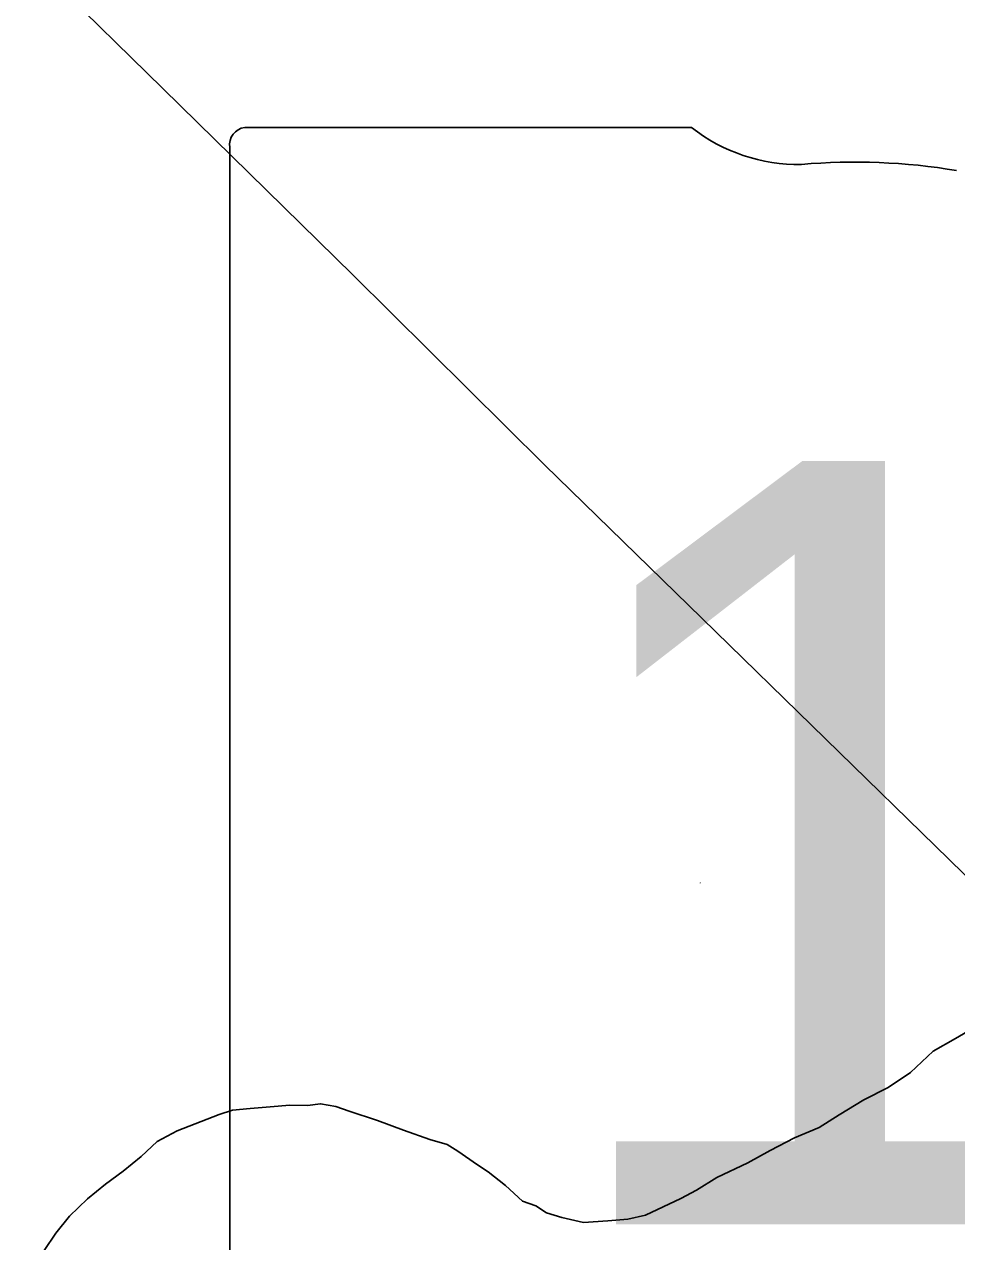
# Model space of a CAD drawing. Extents: x 0 to 34, y 0 to 22.
# Drawn here: x 4.0235 to 4.1846, y 20.4795 to 20.6898 of the extents above; entities that cross this region are included whole.
import ezdxf

# ---------------------------------------------------------------- set-up
doc = ezdxf.new("R2010")
doc.units = 0
for name, color, linetype in [('GM_X_Minor_River', 7, 'Continuous'), ('GM_X_State_Location', 7, 'Continuous'), ('GM_X_State_Route', 7, 'Continuous'), ('GM_X_State_Shield', 7, 'Continuous')]:
    doc.layers.add(name, color=color, linetype=linetype)

msp = doc.modelspace()

# ---------------------------------------------------------------- linework, layer by layer
at = {"layer": 'GM_X_Minor_River'}
for points in [[(4.079586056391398, 20.502056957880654), (4.0844837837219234, 20.500414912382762), (4.08899893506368, 20.49878044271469), (4.093517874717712, 20.497147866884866), (4.096534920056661, 20.496310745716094), (4.098404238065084, 20.495125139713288), (4.101764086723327, 20.49276150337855), (4.103631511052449, 20.491575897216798), (4.106612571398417, 20.48922173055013), (4.109582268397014, 20.486488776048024), (4.111839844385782, 20.485670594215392), (4.113709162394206, 20.484484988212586), (4.116347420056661, 20.48365923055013), (4.120125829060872, 20.482803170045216), (4.12431143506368, 20.48307779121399), (4.127737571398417, 20.483371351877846), (4.130792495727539, 20.484051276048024), (4.133868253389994, 20.48549256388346), (4.136944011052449, 20.486933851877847), (4.13964098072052, 20.488382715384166), (4.14311446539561, 20.490572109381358), (4.148497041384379, 20.49309294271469), (4.152349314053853, 20.495274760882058), (4.156584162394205, 20.49744332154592), (4.160807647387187, 20.499234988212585), (4.164281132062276, 20.501424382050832), (4.168523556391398, 20.50397362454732), (4.17275840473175, 20.50614597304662), (4.176620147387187, 20.508702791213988), (4.180514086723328, 20.512401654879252), (4.184368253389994, 20.514581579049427), (4.187451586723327, 20.51639976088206)], [(4.019919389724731, 20.470922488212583), (4.023790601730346, 20.47386188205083), (4.025358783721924, 20.475719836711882), (4.026934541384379, 20.477956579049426), (4.028908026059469, 20.480945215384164), (4.031262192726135, 20.483922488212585), (4.034377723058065, 20.486878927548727), (4.037479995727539, 20.48945847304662), (4.040576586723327, 20.49165733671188), (4.043680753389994, 20.49423688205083), (4.046406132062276, 20.49682400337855), (4.049870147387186, 20.49863460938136), (4.057159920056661, 20.50148688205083), (4.059457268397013, 20.502187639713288), (4.062502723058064, 20.502490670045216), (4.065930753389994, 20.50278233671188), (4.069356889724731, 20.503075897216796), (4.07239098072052, 20.502998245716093), (4.074680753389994, 20.503320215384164), (4.07732848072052, 20.502873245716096), (4.079586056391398, 20.502056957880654)]]:
    msp.add_lwpolyline(points, dxfattribs=at)
at = {"layer": 'GM_X_State_Route'}
msp.add_lwpolyline([(3.8312269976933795, 20.88807955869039), (3.85439298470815, 20.866323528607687), (3.8840260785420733, 20.837926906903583), (3.906836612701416, 20.81591178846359), (3.9368549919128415, 20.78702430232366), (3.964530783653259, 20.76018732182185), (4.000402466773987, 20.724843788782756), (4.02832063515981, 20.697379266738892), (4.047390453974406, 20.678644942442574), (4.080267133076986, 20.646470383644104), (4.113379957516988, 20.61365585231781), (4.140552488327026, 20.58719169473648), (4.183290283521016, 20.54552886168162), (4.193398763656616, 20.53559690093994)], dxfattribs=at)
at = {"layer": 'GM_X_State_Shield'}
for p, q in [((4.138783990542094, 20.67194976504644), (4.0615675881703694, 20.67194976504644)), ((4.058972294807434, 20.668506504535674), (4.058972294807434, 20.46838625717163))]:
    msp.add_line(p, q, dxfattribs=at)
for centre, radius, start, end in [((4.061992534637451, 20.66893263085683), 0.003054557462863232, 98.1301027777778, 188.13010277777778), ((4.157173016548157, 20.695181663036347), 0.02962754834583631, 231.61950555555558, 271.11188333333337), ((4.166996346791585, 20.559599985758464), 0.10636255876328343, 80.48669166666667, 94.98826944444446)]:
    msp.add_arc(centre, radius, start, end, dxfattribs=at)

# ---------------------------------------------------------------- texts
at = {"layer": 'GM_X_State_Location'}
msp.add_text('15', height=0.0001893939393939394, rotation=1e-05, dxfattribs=at).set_placement((4.140141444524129, 20.54136237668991))
at = {"layer": 'GM_X_State_Shield'}
msp.add_text('15', height=0.13183620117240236, dxfattribs=at).set_placement((4.112279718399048, 20.482498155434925))

doc.saveas('drawing.dxf')
